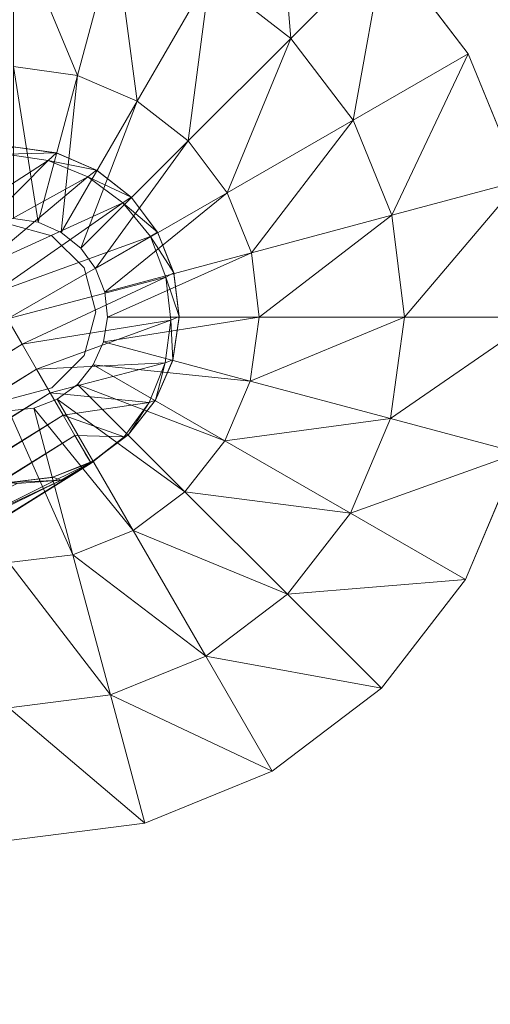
# Model space of a CAD drawing. Header units: inches. Extents: x 813 to 1305, y 19 to 194.
# Tile 457 of 656: x 1226.88 to 1228.11, y 67.72 to 70.3. Entities that reach past the tile are written whole.
import ezdxf

# ---------------------------------------------------------------- set-up
doc = ezdxf.new("R2010")
doc.units = ezdxf.units.IN
doc.header["$MEASUREMENT"] = 0
for name, color, linetype, true_color in [('CET color Grey80', 7, 'Continuous', 0xcbcdcc), ('CET color Grey98', 7, 'Continuous', 0xfafafa), ('CET color NavajoWhite4', 7, 'Continuous', 0x81775f)]:
    doc.layers.add(name, color=color, linetype=linetype, true_color=true_color)
doc.layers.add('CET Default', color=7, linetype='Continuous')

# ---------------------------------------------------------------- blocks, each defined once
blk = doc.blocks.new('*C253')
at = {"layer": 'CET color Grey80', "linetype": 'Continuous', "lineweight": 0}
for points in [[(9.2144, 27.2329, 0.3159), (9.571, 26.9306, 0.515), (9.571, 27.2782, 0.3159), (9.2144, 27.2329, 0.3159)], [(9.571, 27.2782, 0.3159), (9.571, 26.9306, 0.515), (9.8372, 26.8939, 0.515), (9.571, 27.2782, 0.3159)], [(9.571, 27.2782, 0.3159), (9.8372, 26.8939, 0.515), (9.9271, 27.2296, 0.3159), (9.571, 27.2782, 0.3159)], [(8.8816, 27.0968, 0.3159), (9.3043, 26.8972, 0.515), (9.2144, 27.2329, 0.3159), (8.8816, 27.0968, 0.3159)], [(9.2144, 27.2329, 0.3159), (9.3043, 26.8972, 0.515), (9.571, 26.9306, 0.515), (9.2144, 27.2329, 0.3159)], [(9.9271, 27.2296, 0.3159), (9.8372, 26.8939, 0.515), (10.0849, 26.7896, 0.515), (9.9271, 27.2296, 0.3159)], [(9.9271, 27.2296, 0.3159), (10.0849, 26.7896, 0.515), (10.2586, 27.0905, 0.3159), (9.9271, 27.2296, 0.3159)], [(8.5954, 26.8793, 0.3159), (9.0554, 26.7958, 0.515), (8.8816, 27.0968, 0.3159), (8.5954, 26.8793, 0.3159)], [(8.8816, 27.0968, 0.3159), (9.0554, 26.7958, 0.515), (9.3043, 26.8972, 0.515), (8.8816, 27.0968, 0.3159)], [(10.2586, 27.0905, 0.3159), (10.0849, 26.7896, 0.515), (10.2971, 26.6247, 0.515), (10.2586, 27.0905, 0.3159)], [(10.2586, 27.0905, 0.3159), (10.2971, 26.6247, 0.515), (10.5428, 26.8704, 0.3159), (10.2586, 27.0905, 0.3159)], [(9.3043, 26.8972, 0.515), (9.571, 26.5507, 0.6417), (9.571, 26.9306, 0.515), (9.3043, 26.8972, 0.515)], [(9.571, 26.9306, 0.515), (9.571, 26.5507, 0.6417), (9.7389, 26.5269, 0.6417), (9.571, 26.9306, 0.515)], [(9.571, 26.9306, 0.515), (9.7389, 26.5269, 0.6417), (9.8372, 26.8939, 0.515), (9.571, 26.9306, 0.515)], [(9.0554, 26.7958, 0.515), (9.4026, 26.5301, 0.6417), (9.3043, 26.8972, 0.515), (9.0554, 26.7958, 0.515)], [(9.3043, 26.8972, 0.515), (9.4026, 26.5301, 0.6417), (9.571, 26.5507, 0.6417), (9.3043, 26.8972, 0.515)], [(8.3753, 26.5951, 0.3159), (8.8412, 26.6335, 0.515), (8.5954, 26.8793, 0.3159), (8.3753, 26.5951, 0.3159)], [(8.5954, 26.8793, 0.3159), (8.8412, 26.6335, 0.515), (9.0554, 26.7958, 0.515), (8.5954, 26.8793, 0.3159)], [(9.8372, 26.8939, 0.515), (9.7389, 26.5269, 0.6417), (9.8949, 26.4605, 0.6417), (9.8372, 26.8939, 0.515)], [(9.8372, 26.8939, 0.515), (9.8949, 26.4605, 0.6417), (10.0849, 26.7896, 0.515), (9.8372, 26.8939, 0.515)], [(10.5428, 26.8704, 0.3159), (10.2971, 26.6247, 0.515), (10.4594, 26.4105, 0.515), (10.5428, 26.8704, 0.3159)], [(10.5428, 26.8704, 0.3159), (10.4594, 26.4105, 0.515), (10.7604, 26.5842, 0.3159), (10.5428, 26.8704, 0.3159)], [(8.8412, 26.6335, 0.515), (9.2454, 26.4668, 0.6417), (9.0554, 26.7958, 0.515), (8.8412, 26.6335, 0.515)], [(9.0554, 26.7958, 0.515), (9.2454, 26.4668, 0.6417), (9.4026, 26.5301, 0.6417), (9.0554, 26.7958, 0.515)], [(10.0849, 26.7896, 0.515), (9.8949, 26.4605, 0.6417), (10.0284, 26.356, 0.6417), (10.0849, 26.7896, 0.515)], [(10.0849, 26.7896, 0.515), (10.0284, 26.356, 0.6417), (10.2971, 26.6247, 0.515), (10.0849, 26.7896, 0.515)], [(8.3753, 26.5951, 0.3159), (8.6763, 26.4213, 0.515), (8.8412, 26.6335, 0.515), (8.3753, 26.5951, 0.3159)], [(8.6763, 26.4213, 0.515), (9.1099, 26.3648, 0.6417), (8.8412, 26.6335, 0.515), (8.6763, 26.4213, 0.515)], [(8.8412, 26.6335, 0.515), (9.1099, 26.3648, 0.6417), (9.2454, 26.4668, 0.6417), (8.8412, 26.6335, 0.515)], [(10.2971, 26.6247, 0.515), (10.0284, 26.356, 0.6417), (10.1303, 26.2205, 0.6417), (10.2971, 26.6247, 0.515)], [(10.2971, 26.6247, 0.515), (10.1303, 26.2205, 0.6417), (10.4594, 26.4105, 0.515), (10.2971, 26.6247, 0.515)], [(10.7604, 26.5842, 0.3159), (10.4594, 26.4105, 0.515), (10.5607, 26.1615, 0.515), (10.7604, 26.5842, 0.3159)], [(10.7604, 26.5842, 0.3159), (10.5607, 26.1615, 0.515), (10.8964, 26.2515, 0.3159), (10.7604, 26.5842, 0.3159)], [(9.4026, 26.5301, 0.6417), (9.571, 26.1532, 0.6909), (9.571, 26.5507, 0.6417), (9.4026, 26.5301, 0.6417)], [(9.571, 26.5507, 0.6417), (9.571, 26.1532, 0.6909), (9.636, 26.1429, 0.6909), (9.571, 26.5507, 0.6417)], [(9.571, 26.5507, 0.6417), (9.636, 26.1429, 0.6909), (9.7389, 26.5269, 0.6417), (9.571, 26.5507, 0.6417)], [(9.2454, 26.4668, 0.6417), (9.5055, 26.1462, 0.6909), (9.4026, 26.5301, 0.6417), (9.2454, 26.4668, 0.6417)], [(9.4026, 26.5301, 0.6417), (9.5055, 26.1462, 0.6909), (9.571, 26.1532, 0.6909), (9.4026, 26.5301, 0.6417)], [(9.7389, 26.5269, 0.6417), (9.636, 26.1429, 0.6909), (9.6961, 26.1163, 0.6909), (9.7389, 26.5269, 0.6417)], [(9.7389, 26.5269, 0.6417), (9.6961, 26.1163, 0.6909), (9.8949, 26.4605, 0.6417), (9.7389, 26.5269, 0.6417)], [(9.1099, 26.3648, 0.6417), (9.4441, 26.1225, 0.6909), (9.2454, 26.4668, 0.6417), (9.1099, 26.3648, 0.6417)], [(9.2454, 26.4668, 0.6417), (9.4441, 26.1225, 0.6909), (9.5055, 26.1462, 0.6909), (9.2454, 26.4668, 0.6417)], [(9.8949, 26.4605, 0.6417), (9.6961, 26.1163, 0.6909), (9.7473, 26.0749, 0.6909), (9.8949, 26.4605, 0.6417)], [(9.8949, 26.4605, 0.6417), (9.7473, 26.0749, 0.6909), (10.0284, 26.356, 0.6417), (9.8949, 26.4605, 0.6417)], [(8.5719, 26.1736, 0.515), (9.0053, 26.2313, 0.6417), (8.6763, 26.4213, 0.515), (8.5719, 26.1736, 0.515)], [(8.6763, 26.4213, 0.515), (9.0053, 26.2313, 0.6417), (9.1099, 26.3648, 0.6417), (8.6763, 26.4213, 0.515)], [(10.4594, 26.4105, 0.515), (10.1303, 26.2205, 0.6417), (10.1937, 26.0632, 0.6417), (10.4594, 26.4105, 0.515)], [(10.4594, 26.4105, 0.515), (10.1937, 26.0632, 0.6417), (10.5607, 26.1615, 0.515), (10.4594, 26.4105, 0.515)], [(9.0053, 26.2313, 0.6417), (9.3909, 26.0838, 0.6909), (9.1099, 26.3648, 0.6417), (9.0053, 26.2313, 0.6417)], [(9.1099, 26.3648, 0.6417), (9.3909, 26.0838, 0.6909), (9.4441, 26.1225, 0.6909), (9.1099, 26.3648, 0.6417)], [(10.0284, 26.356, 0.6417), (9.7473, 26.0749, 0.6909), (9.7861, 26.0217, 0.6909), (10.0284, 26.356, 0.6417)], [(10.0284, 26.356, 0.6417), (9.7861, 26.0217, 0.6909), (10.1303, 26.2205, 0.6417), (10.0284, 26.356, 0.6417)], [(9.4556, 26.327, 3.6287), (9.457, 26.3273, 1.5034), (9.3504, 26.2849, 1.5034), (9.4556, 26.327, 3.6287)], [(9.5695, 26.3407, 3.6287), (9.457, 26.3273, 1.5034), (9.4556, 26.327, 3.6287), (9.5695, 26.3407, 3.6287)], [(9.5695, 26.3407, 3.6287), (9.571, 26.3407, 1.5034), (9.457, 26.3273, 1.5034), (9.5695, 26.3407, 3.6287)], [(9.6831, 26.3244, 3.6287), (9.571, 26.3407, 1.5034), (9.5695, 26.3407, 3.6287), (9.6831, 26.3244, 3.6287)], [(9.6831, 26.3244, 3.6287), (9.6845, 26.3241, 1.5034), (9.571, 26.3407, 1.5034), (9.6831, 26.3244, 3.6287)], [(9.4556, 26.327, 3.6287), (9.3504, 26.2849, 1.5034), (9.3491, 26.2842, 3.6287), (9.4556, 26.327, 3.6287)], [(9.7887, 26.2794, 3.6287), (9.6845, 26.3241, 1.5034), (9.6831, 26.3244, 3.6287), (9.7887, 26.2794, 3.6287)], [(9.7887, 26.2794, 3.6287), (9.7899, 26.2786, 1.5034), (9.6845, 26.3241, 1.5034), (9.7887, 26.2794, 3.6287)], [(9.3491, 26.2842, 3.6287), (9.2583, 26.2164, 1.5034), (9.2573, 26.2154, 3.6287), (9.3491, 26.2842, 3.6287)], [(9.3491, 26.2842, 3.6287), (9.3504, 26.2849, 1.5034), (9.2583, 26.2164, 1.5034), (9.3491, 26.2842, 3.6287)], [(9.8789, 26.2085, 3.6287), (9.7899, 26.2786, 1.5034), (9.7887, 26.2794, 3.6287), (9.8789, 26.2085, 3.6287)], [(9.8789, 26.2085, 3.6287), (9.8799, 26.2075, 1.5034), (9.7899, 26.2786, 1.5034), (9.8789, 26.2085, 3.6287)], [(10.8964, 26.2515, 0.3159), (10.5607, 26.1615, 0.515), (10.5942, 25.8949, 0.515), (10.8964, 26.2515, 0.3159)], [(10.8964, 26.2515, 0.3159), (10.5942, 25.8949, 0.515), (10.9417, 25.8949, 0.3159), (10.8964, 26.2515, 0.3159)], [(8.5719, 26.1736, 0.515), (8.9389, 26.0753, 0.6417), (9.0053, 26.2313, 0.6417), (8.5719, 26.1736, 0.515)], [(8.9389, 26.0753, 0.6417), (9.3496, 26.0326, 0.6909), (9.0053, 26.2313, 0.6417), (8.9389, 26.0753, 0.6417)], [(9.0053, 26.2313, 0.6417), (9.3496, 26.0326, 0.6909), (9.3909, 26.0838, 0.6909), (9.0053, 26.2313, 0.6417)], [(9.2573, 26.2154, 3.6287), (9.1872, 26.1263, 1.5034), (9.1865, 26.1251, 3.6287), (9.2573, 26.2154, 3.6287)], [(9.2573, 26.2154, 3.6287), (9.2583, 26.2164, 1.5034), (9.1872, 26.1263, 1.5034), (9.2573, 26.2154, 3.6287)], [(10.1303, 26.2205, 0.6417), (9.7861, 26.0217, 0.6909), (9.8097, 25.9603, 0.6909), (10.1303, 26.2205, 0.6417)], [(10.1303, 26.2205, 0.6417), (9.8097, 25.9603, 0.6909), (10.1937, 26.0632, 0.6417), (10.1303, 26.2205, 0.6417)], [(9.9478, 26.1167, 3.6287), (9.8799, 26.2075, 1.5034), (9.8789, 26.2085, 3.6287), (9.9478, 26.1167, 3.6287)], [(9.9478, 26.1167, 3.6287), (9.9485, 26.1155, 1.5034), (9.8799, 26.2075, 1.5034), (9.9478, 26.1167, 3.6287)], [(8.5352, 25.9074, 0.515), (8.9389, 26.0753, 0.6417), (8.5719, 26.1736, 0.515), (8.5352, 25.9074, 0.515)], [(10.5607, 26.1615, 0.515), (10.1937, 26.0632, 0.6417), (10.2142, 25.8949, 0.6417), (10.5607, 26.1615, 0.515)], [(10.5607, 26.1615, 0.515), (10.2142, 25.8949, 0.6417), (10.5942, 25.8949, 0.515), (10.5607, 26.1615, 0.515)], [(9.1865, 26.1251, 3.6287), (9.1418, 26.0209, 1.5034), (9.1414, 26.0196, 3.6287), (9.1865, 26.1251, 3.6287)], [(9.1865, 26.1251, 3.6287), (9.1872, 26.1263, 1.5034), (9.1418, 26.0209, 1.5034), (9.1865, 26.1251, 3.6287)], [(9.9905, 26.0102, 3.6287), (9.9485, 26.1155, 1.5034), (9.9478, 26.1167, 3.6287), (9.9905, 26.0102, 3.6287)], [(9.9905, 26.0102, 3.6287), (9.9909, 26.0088, 1.5034), (9.9485, 26.1155, 1.5034), (9.9905, 26.0102, 3.6287)], [(8.5352, 25.9074, 0.515), (8.9152, 25.9074, 0.6417), (8.9389, 26.0753, 0.6417), (8.5352, 25.9074, 0.515)], [(8.9152, 25.9074, 0.6417), (9.3229, 25.9724, 0.6909), (8.9389, 26.0753, 0.6417), (8.9152, 25.9074, 0.6417)], [(8.9389, 26.0753, 0.6417), (9.3229, 25.9724, 0.6909), (9.3496, 26.0326, 0.6909), (8.9389, 26.0753, 0.6417)], [(10.1937, 26.0632, 0.6417), (9.8097, 25.9603, 0.6909), (9.8167, 25.8949, 0.6909), (10.1937, 26.0632, 0.6417)], [(10.1937, 26.0632, 0.6417), (9.8167, 25.8949, 0.6909), (10.2142, 25.8949, 0.6417), (10.1937, 26.0632, 0.6417)], [(9.1414, 26.0196, 3.6287), (9.1418, 26.0209, 1.5034), (9.1252, 25.9074, 1.5034), (9.1414, 26.0196, 3.6287)], [(9.1414, 26.0196, 3.6287), (9.1252, 25.9074, 1.5034), (9.1252, 25.906, 3.6287), (9.1414, 26.0196, 3.6287)], [(10.0042, 25.8963, 3.6287), (9.9909, 26.0088, 1.5034), (9.9905, 26.0102, 3.6287), (10.0042, 25.8963, 3.6287)], [(10.0042, 25.8963, 3.6287), (10.0042, 25.8949, 1.5034), (9.9909, 26.0088, 1.5034), (10.0042, 25.8963, 3.6287)], [(8.9152, 25.9074, 0.6417), (9.3127, 25.9074, 0.6909), (9.3229, 25.9724, 0.6909), (8.9152, 25.9074, 0.6417)]]:
    blk.add_3dface(points, dxfattribs=at)
for points, invisible_edges in [([(8.8816, 27.0968, 0.1937), (8.8816, 27.0968, 0.3159), (9.2144, 27.2329, 0.3159), (8.8816, 27.0968, 0.1937)], 4), ([(8.8816, 27.0968, 0.1937), (9.2144, 27.2329, 0.3159), (9.2144, 27.2329, 0.1937), (8.8816, 27.0968, 0.1937)], 9), ([(9.9271, 27.2296, 0.1937), (9.9271, 27.2296, 0.3159), (10.2586, 27.0905, 0.3159), (9.9271, 27.2296, 0.1937)], 4), ([(9.9271, 27.2296, 0.1937), (10.2586, 27.0905, 0.3159), (10.2586, 27.0905, 0.1937), (9.9271, 27.2296, 0.1937)], 9), ([(8.5954, 26.8793, 0.1937), (8.5954, 26.8793, 0.3159), (8.8816, 27.0968, 0.3159), (8.5954, 26.8793, 0.1937)], 4), ([(8.5954, 26.8793, 0.1937), (8.8816, 27.0968, 0.3159), (8.8816, 27.0968, 0.1937), (8.5954, 26.8793, 0.1937)], 9), ([(10.2586, 27.0905, 0.1937), (10.2586, 27.0905, 0.3159), (10.5428, 26.8704, 0.3159), (10.2586, 27.0905, 0.1937)], 4), ([(10.2586, 27.0905, 0.1937), (10.5428, 26.8704, 0.3159), (10.5428, 26.8704, 0.1937), (10.2586, 27.0905, 0.1937)], 9), ([(10.5428, 26.8704, 0.1937), (10.5428, 26.8704, 0.3159), (10.7604, 26.5842, 0.3159), (10.5428, 26.8704, 0.1937)], 4), ([(10.5428, 26.8704, 0.1937), (10.7604, 26.5842, 0.3159), (10.7604, 26.5842, 0.1937), (10.5428, 26.8704, 0.1937)], 9), ([(10.7604, 26.5842, 0.1937), (10.7604, 26.5842, 0.3159), (10.8964, 26.2515, 0.3159), (10.7604, 26.5842, 0.1937)], 4), ([(10.7604, 26.5842, 0.1937), (10.8964, 26.2515, 0.3159), (10.8964, 26.2515, 0.1937), (10.7604, 26.5842, 0.1937)], 9), ([(9.457, 26.3273, 1.5034), (9.4441, 26.1225, 1.5034), (9.3504, 26.2849, 1.5034), (9.457, 26.3273, 1.5034)], 11), ([(9.457, 26.3273, 1.5034), (9.5055, 26.1462, 1.5034), (9.4441, 26.1225, 1.5034), (9.457, 26.3273, 1.5034)], 13), ([(9.571, 26.3407, 1.5034), (9.5055, 26.1462, 1.5034), (9.457, 26.3273, 1.5034), (9.571, 26.3407, 1.5034)], 11), ([(9.571, 26.3407, 1.5034), (9.571, 26.1532, 1.5034), (9.5055, 26.1462, 1.5034), (9.571, 26.3407, 1.5034)], 13), ([(9.6845, 26.3241, 1.5034), (9.571, 26.1532, 1.5034), (9.571, 26.3407, 1.5034), (9.6845, 26.3241, 1.5034)], 11), ([(9.6845, 26.3241, 1.5034), (9.636, 26.1429, 1.5034), (9.571, 26.1532, 1.5034), (9.6845, 26.3241, 1.5034)], 13), ([(9.7899, 26.2786, 1.5034), (9.636, 26.1429, 1.5034), (9.6845, 26.3241, 1.5034), (9.7899, 26.2786, 1.5034)], 11), ([(9.3504, 26.2849, 1.5034), (9.3909, 26.0838, 1.5034), (9.2583, 26.2164, 1.5034), (9.3504, 26.2849, 1.5034)], 11), ([(9.3504, 26.2849, 1.5034), (9.4441, 26.1225, 1.5034), (9.3909, 26.0838, 1.5034), (9.3504, 26.2849, 1.5034)], 13), ([(9.7899, 26.2786, 1.5034), (9.6961, 26.1163, 1.5034), (9.636, 26.1429, 1.5034), (9.7899, 26.2786, 1.5034)], 13), ([(9.8799, 26.2075, 1.5034), (9.6961, 26.1163, 1.5034), (9.7899, 26.2786, 1.5034), (9.8799, 26.2075, 1.5034)], 11), ([(10.8964, 26.2515, 0.1937), (10.8964, 26.2515, 0.3159), (10.9417, 25.8949, 0.3159), (10.8964, 26.2515, 0.1937)], 4), ([(10.8964, 26.2515, 0.1937), (10.9417, 25.8949, 0.3159), (10.9417, 25.8949, 0.1937), (10.8964, 26.2515, 0.1937)], 9), ([(9.2583, 26.2164, 1.5034), (9.3496, 26.0326, 1.5034), (9.1872, 26.1263, 1.5034), (9.2583, 26.2164, 1.5034)], 11), ([(9.2583, 26.2164, 1.5034), (9.3909, 26.0838, 1.5034), (9.3496, 26.0326, 1.5034), (9.2583, 26.2164, 1.5034)], 13), ([(9.8799, 26.2075, 1.5034), (9.7473, 26.0749, 1.5034), (9.6961, 26.1163, 1.5034), (9.8799, 26.2075, 1.5034)], 13), ([(9.9485, 26.1155, 1.5034), (9.7473, 26.0749, 1.5034), (9.8799, 26.2075, 1.5034), (9.9485, 26.1155, 1.5034)], 11), ([(9.5055, 26.1462, 0.6909), (9.5055, 26.1462, 1.5034), (9.571, 26.1532, 1.5034), (9.5055, 26.1462, 0.6909)], 4), ([(9.5055, 26.1462, 0.6909), (9.571, 26.1532, 1.5034), (9.571, 26.1532, 0.6909), (9.5055, 26.1462, 0.6909)], 9), ([(9.571, 26.1532, 0.6909), (9.571, 26.1532, 1.5034), (9.636, 26.1429, 1.5034), (9.571, 26.1532, 0.6909)], 4), ([(9.571, 26.1532, 0.6909), (9.636, 26.1429, 1.5034), (9.636, 26.1429, 0.6909), (9.571, 26.1532, 0.6909)], 9), ([(9.1872, 26.1263, 1.5034), (9.3229, 25.9724, 1.5034), (9.1418, 26.0209, 1.5034), (9.1872, 26.1263, 1.5034)], 11), ([(9.1872, 26.1263, 1.5034), (9.3496, 26.0326, 1.5034), (9.3229, 25.9724, 1.5034), (9.1872, 26.1263, 1.5034)], 13), ([(9.3909, 26.0838, 0.6909), (9.3909, 26.0838, 1.5034), (9.4441, 26.1225, 1.5034), (9.3909, 26.0838, 0.6909)], 4), ([(9.3909, 26.0838, 0.6909), (9.4441, 26.1225, 1.5034), (9.4441, 26.1225, 0.6909), (9.3909, 26.0838, 0.6909)], 9), ([(9.4441, 26.1225, 0.6909), (9.4441, 26.1225, 1.5034), (9.5055, 26.1462, 1.5034), (9.4441, 26.1225, 0.6909)], 4), ([(9.4441, 26.1225, 0.6909), (9.5055, 26.1462, 1.5034), (9.5055, 26.1462, 0.6909), (9.4441, 26.1225, 0.6909)], 9), ([(9.636, 26.1429, 0.6909), (9.636, 26.1429, 1.5034), (9.6961, 26.1163, 1.5034), (9.636, 26.1429, 0.6909)], 4), ([(9.636, 26.1429, 0.6909), (9.6961, 26.1163, 1.5034), (9.6961, 26.1163, 0.6909), (9.636, 26.1429, 0.6909)], 9), ([(9.6961, 26.1163, 0.6909), (9.6961, 26.1163, 1.5034), (9.7473, 26.0749, 1.5034), (9.6961, 26.1163, 0.6909)], 4), ([(9.6961, 26.1163, 0.6909), (9.7473, 26.0749, 1.5034), (9.7473, 26.0749, 0.6909), (9.6961, 26.1163, 0.6909)], 9), ([(9.9485, 26.1155, 1.5034), (9.7861, 26.0217, 1.5034), (9.7473, 26.0749, 1.5034), (9.9485, 26.1155, 1.5034)], 13), ([(9.9909, 26.0088, 1.5034), (9.7861, 26.0217, 1.5034), (9.9485, 26.1155, 1.5034), (9.9909, 26.0088, 1.5034)], 11), ([(9.3496, 26.0326, 0.6909), (9.3496, 26.0326, 1.5034), (9.3909, 26.0838, 1.5034), (9.3496, 26.0326, 0.6909)], 4), ([(9.3496, 26.0326, 0.6909), (9.3909, 26.0838, 1.5034), (9.3909, 26.0838, 0.6909), (9.3496, 26.0326, 0.6909)], 9), ([(9.7473, 26.0749, 0.6909), (9.7473, 26.0749, 1.5034), (9.7861, 26.0217, 1.5034), (9.7473, 26.0749, 0.6909)], 4), ([(9.7473, 26.0749, 0.6909), (9.7861, 26.0217, 1.5034), (9.7861, 26.0217, 0.6909), (9.7473, 26.0749, 0.6909)], 9), ([(9.1418, 26.0209, 1.5034), (9.3127, 25.9074, 1.5034), (9.1252, 25.9074, 1.5034), (9.1418, 26.0209, 1.5034)], 11), ([(9.1418, 26.0209, 1.5034), (9.3229, 25.9724, 1.5034), (9.3127, 25.9074, 1.5034), (9.1418, 26.0209, 1.5034)], 13), ([(9.3229, 25.9724, 0.6909), (9.3229, 25.9724, 1.5034), (9.3496, 26.0326, 1.5034), (9.3229, 25.9724, 0.6909)], 4), ([(9.3229, 25.9724, 0.6909), (9.3496, 26.0326, 1.5034), (9.3496, 26.0326, 0.6909), (9.3229, 25.9724, 0.6909)], 9), ([(9.9909, 26.0088, 1.5034), (9.8097, 25.9603, 1.5034), (9.7861, 26.0217, 1.5034), (9.9909, 26.0088, 1.5034)], 13), ([(9.7861, 26.0217, 0.6909), (9.7861, 26.0217, 1.5034), (9.8097, 25.9603, 1.5034), (9.7861, 26.0217, 0.6909)], 4), ([(9.7861, 26.0217, 0.6909), (9.8097, 25.9603, 1.5034), (9.8097, 25.9603, 0.6909), (9.7861, 26.0217, 0.6909)], 9), ([(10.0042, 25.8949, 1.5034), (9.8097, 25.9603, 1.5034), (9.9909, 26.0088, 1.5034), (10.0042, 25.8949, 1.5034)], 11), ([(9.3127, 25.9074, 0.6909), (9.3127, 25.9074, 1.5034), (9.3229, 25.9724, 1.5034), (9.3127, 25.9074, 0.6909)], 4), ([(9.3127, 25.9074, 0.6909), (9.3229, 25.9724, 1.5034), (9.3229, 25.9724, 0.6909), (9.3127, 25.9074, 0.6909)], 9), ([(10.0042, 25.8949, 1.5034), (9.8167, 25.8949, 1.5034), (9.8097, 25.9603, 1.5034), (10.0042, 25.8949, 1.5034)], 13), ([(9.8097, 25.9603, 0.6909), (9.8097, 25.9603, 1.5034), (9.8167, 25.8949, 1.5034), (9.8097, 25.9603, 0.6909)], 4), ([(9.8097, 25.9603, 0.6909), (9.8167, 25.8949, 1.5034), (9.8167, 25.8949, 0.6909), (9.8097, 25.9603, 0.6909)], 9)]:
    blk.add_3dface(points, dxfattribs=dict(at, invisible_edges=invisible_edges))
at = {"layer": 'CET color Grey98', "linetype": 'Continuous', "lineweight": 0}
for points, invisible_edges in [([(0.625, 0.625, 29), (59.055, 0.625, 29), (59.055, 29.055, 29), (0.625, 0.625, 29)], 4), ([(0.625, 0.625, 29), (59.055, 29.055, 29), (0.625, 29.055, 29), (0.625, 0.625, 29)], 9), ([(9.5572, 26.1232, 2.6287), (9.4422, 26.0924, 2.6287), (9.4422, 26.0924, 3.6287), (9.5572, 26.1232, 2.6287)], 4), ([(9.5572, 26.1232, 2.6287), (9.4422, 26.0924, 3.6287), (9.5572, 26.1232, 3.6287), (9.5572, 26.1232, 2.6287)], 9), ([(9.6722, 26.0924, 2.6287), (9.5572, 26.1232, 2.6287), (9.5572, 26.1232, 3.6287), (9.6722, 26.0924, 2.6287)], 4), ([(9.6722, 26.0924, 2.6287), (9.5572, 26.1232, 3.6287), (9.6722, 26.0924, 3.6287), (9.6722, 26.0924, 2.6287)], 9), ([(9.4422, 26.0924, 2.6287), (9.3581, 26.0082, 2.6287), (9.3581, 26.0082, 3.6287), (9.4422, 26.0924, 2.6287)], 4), ([(9.4422, 26.0924, 2.6287), (9.3581, 26.0082, 3.6287), (9.4422, 26.0924, 3.6287), (9.4422, 26.0924, 2.6287)], 9), ([(9.7564, 26.0082, 2.6287), (9.6722, 26.0924, 2.6287), (9.6722, 26.0924, 3.6287), (9.7564, 26.0082, 2.6287)], 4), ([(9.7564, 26.0082, 2.6287), (9.6722, 26.0924, 3.6287), (9.7564, 26.0082, 3.6287), (9.7564, 26.0082, 2.6287)], 9), ([(9.3581, 26.0082, 2.6287), (9.3272, 25.8932, 2.6287), (9.3272, 25.8932, 3.6287), (9.3581, 26.0082, 2.6287)], 4), ([(9.3581, 26.0082, 2.6287), (9.3272, 25.8932, 3.6287), (9.3581, 26.0082, 3.6287), (9.3581, 26.0082, 2.6287)], 9), ([(9.7872, 25.8932, 2.6287), (9.7564, 26.0082, 2.6287), (9.7564, 26.0082, 3.6287), (9.7872, 25.8932, 2.6287)], 4), ([(9.7872, 25.8932, 2.6287), (9.7564, 26.0082, 3.6287), (9.7872, 25.8932, 3.6287), (9.7872, 25.8932, 2.6287)], 9)]:
    blk.add_3dface(points, dxfattribs=dict(at, invisible_edges=invisible_edges))
for points in [[(9.4666, 26.3059, 4.8256), (9.5695, 26.3407, 3.6287), (9.4556, 26.327, 3.6287), (9.4666, 26.3059, 4.8256)], [(9.4666, 26.3059, 4.8256), (9.5795, 26.3189, 4.8377), (9.5695, 26.3407, 3.6287), (9.4666, 26.3059, 4.8256)], [(9.5795, 26.3189, 4.8377), (9.6831, 26.3244, 3.6287), (9.5695, 26.3407, 3.6287), (9.5795, 26.3189, 4.8377)], [(9.3597, 26.2659, 4.8205), (9.4556, 26.327, 3.6287), (9.3491, 26.2842, 3.6287), (9.3597, 26.2659, 4.8205)], [(9.3597, 26.2659, 4.8205), (9.4666, 26.3059, 4.8256), (9.4556, 26.327, 3.6287), (9.3597, 26.2659, 4.8205)], [(9.4666, 26.3059, 4.8256), (9.3597, 26.2659, 4.8205), (9.5757, 25.8917, 5.1536), (9.4666, 26.3059, 4.8256)], [(9.5795, 26.3189, 4.8377), (9.4666, 26.3059, 4.8256), (9.6423, 25.9301, 5.148), (9.5795, 26.3189, 4.8377)], [(9.4666, 26.3059, 4.8256), (9.5757, 25.8917, 5.1536), (9.6423, 25.9301, 5.148), (9.4666, 26.3059, 4.8256)], [(9.5795, 26.3189, 4.8377), (9.6913, 26.3042, 4.8561), (9.6831, 26.3244, 3.6287), (9.5795, 26.3189, 4.8377)], [(9.6913, 26.3042, 4.8561), (9.5795, 26.3189, 4.8377), (9.7074, 25.9677, 5.1315), (9.6913, 26.3042, 4.8561)], [(9.5795, 26.3189, 4.8377), (9.6423, 25.9301, 5.148), (9.7074, 25.9677, 5.1315), (9.5795, 26.3189, 4.8377)], [(9.6913, 26.3042, 4.8561), (9.7887, 26.2794, 3.6287), (9.6831, 26.3244, 3.6287), (9.6913, 26.3042, 4.8561)], [(9.6913, 26.3042, 4.8561), (9.7951, 26.2627, 4.8796), (9.7887, 26.2794, 3.6287), (9.6913, 26.3042, 4.8561)], [(9.7951, 26.2627, 4.8796), (9.6913, 26.3042, 4.8561), (9.7698, 26.0038, 5.1044), (9.7951, 26.2627, 4.8796)], [(9.6913, 26.3042, 4.8561), (9.7074, 25.9677, 5.1315), (9.7698, 26.0038, 5.1044), (9.6913, 26.3042, 4.8561)], [(9.2716, 26.1933, 4.8256), (9.3491, 26.2842, 3.6287), (9.2573, 26.2154, 3.6287), (9.2716, 26.1933, 4.8256)], [(9.2716, 26.1933, 4.8256), (9.3597, 26.2659, 4.8205), (9.3491, 26.2842, 3.6287), (9.2716, 26.1933, 4.8256)], [(9.7951, 26.2627, 4.8796), (9.8789, 26.2085, 3.6287), (9.7887, 26.2794, 3.6287), (9.7951, 26.2627, 4.8796)], [(9.5092, 25.8533, 5.148), (9.3597, 26.2659, 4.8205), (9.2716, 26.1933, 4.8256), (9.5092, 25.8533, 5.148)], [(9.5092, 25.8533, 5.148), (9.5757, 25.8917, 5.1536), (9.3597, 26.2659, 4.8205), (9.5092, 25.8533, 5.148)], [(9.7951, 26.2627, 4.8796), (9.7698, 26.0038, 5.1044), (9.8283, 26.0375, 5.0673), (9.7951, 26.2627, 4.8796)], [(9.7951, 26.2627, 4.8796), (9.8845, 26.1969, 4.9068), (9.8789, 26.2085, 3.6287), (9.7951, 26.2627, 4.8796)], [(9.8845, 26.1969, 4.9068), (9.7951, 26.2627, 4.8796), (9.8283, 26.0375, 5.0673), (9.8845, 26.1969, 4.9068)], [(9.2039, 26.1021, 4.8377), (9.2573, 26.2154, 3.6287), (9.1865, 26.1251, 3.6287), (9.2039, 26.1021, 4.8377)], [(9.2039, 26.1021, 4.8377), (9.2716, 26.1933, 4.8256), (9.2573, 26.2154, 3.6287), (9.2039, 26.1021, 4.8377)], [(9.8845, 26.1969, 4.9068), (9.9478, 26.1167, 3.6287), (9.8789, 26.2085, 3.6287), (9.8845, 26.1969, 4.9068)], [(9.4441, 25.8157, 5.1315), (9.2716, 26.1933, 4.8256), (9.2039, 26.1021, 4.8377), (9.4441, 25.8157, 5.1315)], [(9.4441, 25.8157, 5.1315), (9.5092, 25.8533, 5.148), (9.2716, 26.1933, 4.8256), (9.4441, 25.8157, 5.1315)], [(9.8845, 26.1969, 4.9068), (9.8283, 26.0375, 5.0673), (9.8814, 26.0682, 5.0208), (9.8845, 26.1969, 4.9068)], [(9.9539, 26.111, 4.9361), (9.8845, 26.1969, 4.9068), (9.8814, 26.0682, 5.0208), (9.9539, 26.111, 4.9361)], [(9.8845, 26.1969, 4.9068), (9.9539, 26.111, 4.9361), (9.9478, 26.1167, 3.6287), (9.8845, 26.1969, 4.9068)], [(9.1607, 25.9979, 4.8561), (9.1865, 26.1251, 3.6287), (9.1414, 26.0196, 3.6287), (9.1607, 25.9979, 4.8561)], [(9.1607, 25.9979, 4.8561), (9.2039, 26.1021, 4.8377), (9.1865, 26.1251, 3.6287), (9.1607, 25.9979, 4.8561)], [(9.3817, 25.7796, 5.1044), (9.2039, 26.1021, 4.8377), (9.1607, 25.9979, 4.8561), (9.3817, 25.7796, 5.1044)], [(9.3817, 25.7796, 5.1044), (9.4441, 25.8157, 5.1315), (9.2039, 26.1021, 4.8377), (9.3817, 25.7796, 5.1044)], [(9.9539, 26.111, 4.9361), (9.8814, 26.0682, 5.0208), (15.3041, 17.4692, 13.3208), (9.9539, 26.111, 4.9361)], [(9.9539, 26.111, 4.9361), (9.8814, 26.0682, 5.0208), (9.9283, 26.0953, 4.9661), (9.9539, 26.111, 4.9361)], [(9.9506, 26.1141, 4.2286), (9.9905, 26.0102, 3.6287), (9.9478, 26.1167, 3.6287), (9.9506, 26.1141, 4.2286)], [(9.9985, 26.032, 4.2287), (9.9506, 26.1141, 4.2286), (10.9592, 24.0856, 5.3689), (9.9985, 26.032, 4.2287)], [(9.9506, 26.1141, 4.2286), (9.9539, 26.111, 4.9361), (15.3547, 17.4985, 13.2674), (9.9506, 26.1141, 4.2286)], [(9.9506, 26.1141, 4.2286), (15.3547, 17.4985, 13.2674), (16.1879, 16.2564, 11.5928), (9.9506, 26.1141, 4.2286)], [(16.1879, 16.2564, 11.5928), (10.9592, 24.0856, 5.3689), (9.9506, 26.1141, 4.2286), (16.1879, 16.2564, 11.5928)], [(9.9506, 26.1141, 4.2286), (9.9985, 26.032, 4.2287), (9.9905, 26.0102, 3.6287), (9.9506, 26.1141, 4.2286)], [(9.9539, 26.111, 4.9361), (15.3041, 17.4692, 13.3208), (15.3547, 17.4985, 13.2674), (9.9539, 26.111, 4.9361)], [(9.8814, 26.0682, 5.0208), (9.8283, 26.0375, 5.0673), (15.2479, 17.4368, 13.3663), (9.8814, 26.0682, 5.0208)], [(9.8814, 26.0682, 5.0208), (15.2479, 17.4368, 13.3663), (15.3041, 17.4692, 13.3208), (9.8814, 26.0682, 5.0208)], [(9.1448, 25.8872, 4.8796), (9.1414, 26.0196, 3.6287), (9.1252, 25.906, 3.6287), (9.1448, 25.8872, 4.8796)], [(9.1448, 25.8872, 4.8796), (9.1607, 25.9979, 4.8561), (9.1414, 26.0196, 3.6287), (9.1448, 25.8872, 4.8796)], [(9.8283, 26.0375, 5.0673), (9.7698, 26.0038, 5.1044), (15.187, 17.4017, 13.4029), (9.8283, 26.0375, 5.0673)], [(9.8283, 26.0375, 5.0673), (15.187, 17.4017, 13.4029), (15.2479, 17.4368, 13.3663), (9.8283, 26.0375, 5.0673)], [(9.9985, 26.032, 4.2287), (10.0042, 25.8963, 3.6287), (9.9905, 26.0102, 3.6287), (9.9985, 26.032, 4.2287)], [(10.0072, 25.9175, 4.2287), (9.9985, 26.032, 4.2287), (10.9232, 24.0648, 5.3689), (10.0072, 25.9175, 4.2287)], [(9.9985, 26.032, 4.2287), (10.9592, 24.0856, 5.3689), (10.9232, 24.0648, 5.3689), (9.9985, 26.032, 4.2287)], [(9.9985, 26.032, 4.2287), (10.0072, 25.9175, 4.2287), (10.0042, 25.8963, 3.6287), (9.9985, 26.032, 4.2287)], [(9.3232, 25.7459, 5.0673), (9.1607, 25.9979, 4.8561), (9.1448, 25.8872, 4.8796), (9.3232, 25.7459, 5.0673)], [(9.3232, 25.7459, 5.0673), (9.3817, 25.7796, 5.1044), (9.1607, 25.9979, 4.8561), (9.3232, 25.7459, 5.0673)], [(9.7698, 26.0038, 5.1044), (9.7074, 25.9677, 5.1315), (15.1226, 17.3645, 13.4302), (9.7698, 26.0038, 5.1044)], [(9.7698, 26.0038, 5.1044), (15.1226, 17.3645, 13.4302), (15.187, 17.4017, 13.4029), (9.7698, 26.0038, 5.1044)], [(9.7074, 25.9677, 5.1315), (9.6423, 25.9301, 5.148), (15.0557, 17.3258, 13.4476), (9.7074, 25.9677, 5.1315)], [(9.7074, 25.9677, 5.1315), (15.0557, 17.3258, 13.4476), (15.1226, 17.3645, 13.4302), (9.7074, 25.9677, 5.1315)], [(9.6423, 25.9301, 5.148), (9.5757, 25.8917, 5.1536), (14.9873, 17.2864, 13.4549), (9.6423, 25.9301, 5.148)], [(9.6423, 25.9301, 5.148), (14.9873, 17.2864, 13.4549), (15.0557, 17.3258, 13.4476), (9.6423, 25.9301, 5.148)]]:
    blk.add_3dface(points, dxfattribs=at)
at = {"layer": 'CET color NavajoWhite4', "linetype": 'Continuous', "lineweight": 0}
for points, invisible_edges in [([(0.625, 0.625, 27.8189), (59.055, 29.055, 27.8189), (59.055, 0.625, 27.8189), (0.625, 0.625, 27.8189)], 9), ([(0.625, 0.625, 27.8189), (0.625, 29.055, 27.8189), (59.055, 29.055, 27.8189), (0.625, 0.625, 27.8189)], 4)]:
    blk.add_3dface(points, dxfattribs=dict(at, invisible_edges=invisible_edges))
blk = doc.blocks.new('*C216')
at = {"layer": 'CET Default', "linetype": 'Continuous', "lineweight": 0, "rotation": 269.9999999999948}
blk.add_blockref('*C253', (402.2381, 892.2209), dxfattribs=at)

msp = doc.modelspace()

# ---------------------------------------------------------------- block references
at = {"layer": 'CET Default', "linetype": 'Continuous', "lineweight": 0}
msp.add_blockref('*C216', (798.7199, -813.1289), dxfattribs=at)

doc.saveas('drawing.dxf')
